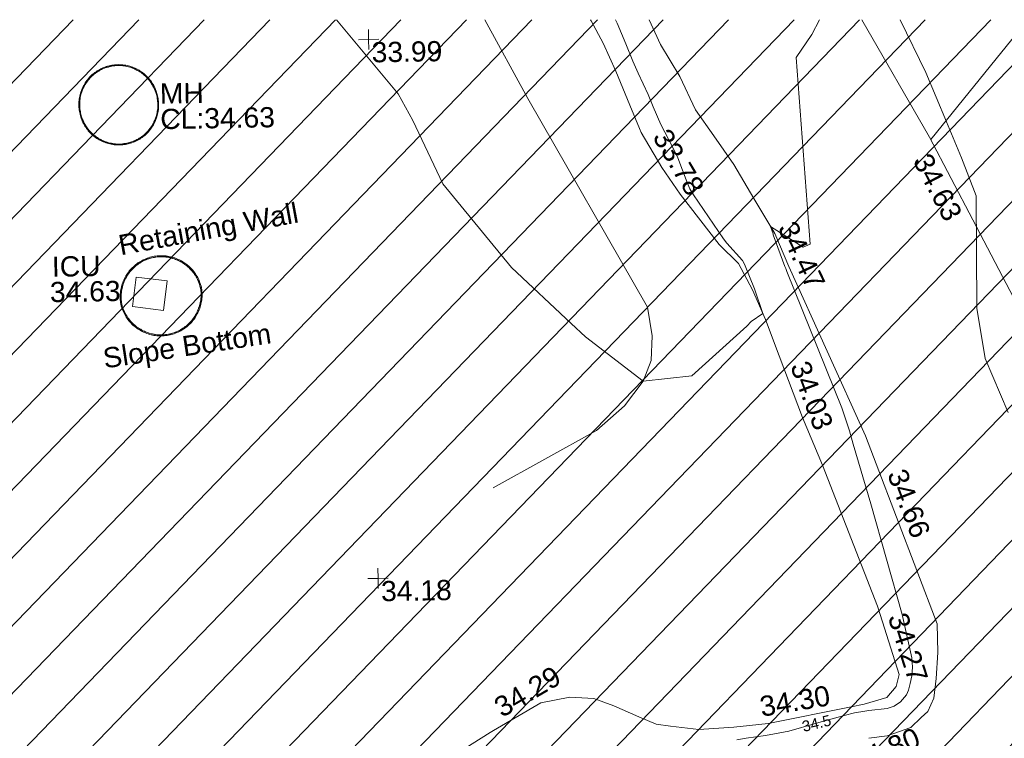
# Model space of a CAD drawing. Header units: millimetres. Extents: x -290717 to 520720, y -103372 to 287762.
# Tile 374 of 375: x 396715 to 414976, y 268691 to 282025. Entities that reach past the tile are written whole.
import ezdxf

# ---------------------------------------------------------------- set-up
doc = ezdxf.new("R2010")
doc.units = ezdxf.units.MM
doc.linetypes.add('IMPORT-HIDDEN2 _3_', pattern=[4762.5, 3175, -1587.5])
doc.linetypes.add('IMPORT-UG_ELEC_STREET LIGHTING_QLB2 _2_', pattern=[2700, 1500, -300.0000000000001, 0, -250, 150, -300.0000000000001, 0, -200])
for name, color, linetype, lineweight, true_color in [('00_TOPO_SERV_MH', 7, 'Continuous', 9, 0x666666), ('00_UAV_FENCE', 7, 'Continuous', 9, 0x264c2f), ('00_UAV_FORM_LINES', 7, 'Continuous', 9, 0x666666), ('00_UAV_LEVEL_SPOT', 7, 'Continuous', 9, 0x666666), ('00_UAV_SERV_IC', 5, 'Continuous', 9, 0x0000ff), ('00_UAV_SLOPE_BOTTOM', 30, 'Continuous', 9, 0xff7f00), ('00_UAV_SLOPE_TOP', 40, 'Continuous', 9, 0xffbf00), ('00_UAV_TREE_LINE', 7, 'Continuous', 9, 0x52a552), ('00_UAV_WALL_RETAINING', 7, 'Continuous', 9, 0x7c00a5), ('01_DTM_CONTOUR_MNR', 7, 'Continuous', 9, 0xa5a552), ('01_DTM_CONTOUR_MNR_LABELS', 7, 'Continuous', 9, 0xa5a552), ('12333-PUM-2D-U-0001-C01 - Rev2_REVIT IMPORT_dwg', 7, 'Continuous', 9, 0x767676), ('PUM-CHAMBER EXTENTS', 6, 'IMPORT-HIDDEN2 _3_', 9, 0xff00ff)]:
    doc.layers.add(name, color=color, linetype=linetype, lineweight=lineweight, true_color=true_color)
doc.styles.add('Swis721 Lt BT_1', font='swissl.ttf', dxfattribs={"height": 200})
doc.styles.add('Swis721 Lt BT_2', font='swissl.ttf', dxfattribs={"height": 375})

# ---------------------------------------------------------------- blocks, each defined once
blk = doc.blocks.new('12333-PUM-2D-U-0001-C01 - Rev2_REVIT IMPORT_dwg_UAV-2077255-Site Location Plan Existing')
at = {"layer": '00_UAV_LEVEL_SPOT', "color": 254, "true_color": 0xcccccc, "flags": 128}
for points in [[(500.0000000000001, 0), (0, 0), (0, 500.0000000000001)], [(0, -500.0000000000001), (0, 0), (-500.0000000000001, 0)]]:
    blk.add_lwpolyline(points, dxfattribs=at)
blk = doc.blocks.new('12333-PUM-2D-U-0001-C01 - Rev2_REVIT IMPORT_dwg_MGS62954_T2_Galway_ITM_3d_Rev1-2077680-Site Location Plan Existing')
at = {"layer": '00_UAV_FENCE', "color": 254, "true_color": 0xcccccc}
blk.add_line((534320394.2781044, 725827961.1014824), (534322036.298, 725829921.6370001), dxfattribs=at)
at = {"layer": '00_UAV_FENCE', "color": 254, "true_color": 0xcccccc, "flags": 128}
blk.add_lwpolyline([(534331332.3065, 725803754.694), (534330071.3138757, 725808592.451143), (534329840.7320001, 725809477.0710002), (534328019.6722623, 725813132.4958322), (534327787.7320001, 725813598.0710002), (534325667.1365446, 725817543.9649324), (534325568.7320002, 725817727.071), (534323387.9277013, 725821991.9392296), (534323201.7320001, 725822356.0710002), (534321146.4821237, 725826459.3398818), (534320370.206, 725828009.161), (534319151.2296616, 725830207.9664123)], dxfattribs=at)
at = {"layer": '00_UAV_FORM_LINES', "color": 254, "true_color": 0xcccccc, "flags": 128}
blk.add_lwpolyline([(534312158.7180114, 725830330.0211573), (534312932.298, 725828856.6370002), (534315086.2980002, 725824945.6370002), (534315163.2980001, 725824412.6370002), (534315135.2980002, 725823952.6370001), (534314982.2980002, 725823569.6370002), (534314626.2980001, 725823118.6370002), (534314097.298, 725822673.6370001), (534312167.298, 725821641.6370002)], dxfattribs=at)
at = {"layer": '00_UAV_SERV_IC', "color": 254, "true_color": 0xcccccc, "flags": 128}
blk.add_lwpolyline([(534305614.9904999, 725825668.2325001), (534306184.9905, 725825585.2325001), (534306105.5531776, 725825039.6990806), (534305535.5531775, 725825122.6990806)], close=True, dxfattribs=at)
at = {"layer": '00_UAV_SLOPE_BOTTOM', "color": 254, "true_color": 0xcccccc, "flags": 128}
for points in [[(534314120.179853, 725830295.7837135), (534314131.2980001, 725830275.6370002), (534314345.2980002, 725829854.6370002), (534314576.2980002, 725829334.6370002), (534314824.2980001, 725828699.6370002), (534314994.9795039, 725828259.2787211), (534315024.2980001, 725828183.6370002), (534315398.298, 725827529.6370002), (534315730.2980001, 725827027.6370002), (534316434.2980001, 725826081.6370002), (534316787.2980001, 725825722.6370001), (534317039.2980002, 725825231.6370002), (534317266.2980002, 725824679.6370002), (534317510.0781507, 725824000.6146638), (534317923.2980003, 725822849.6370002), (534318278.298, 725821955.6370002), (534319250.3244671, 725819324.1732517), (534319265.2980001, 725819283.637), (534319635.2980001, 725818045.6370003), (534319571.2980002, 725817828.6370002), (534319395.2980001, 725817627.6370003), (534318973.2980002, 725817510.6370002), (534318732.5939346, 725817463.9149711)], [(534306887.7320001, 725809167.0710001), (534307472.7320001, 725811032.0710001), (534308467.554576, 725813910.2284092), (534308623.732, 725814362.0710001), (534309254.7320001, 725815308.0710001), (534309987.7320001, 725815863.0710001), (534312027.7320001, 725817104.0710001), (534312094.7994516, 725817141.6822019), (534312981.7320001, 725817639.0710001), (534313520.732, 725817731.071), (534313964.7320002, 725817704.0710001), (534314329.7320001, 725817556.0710002), (534314789.7320001, 725817347.071), (534315111.7320002, 725817205.0710001), (534315373.7320001, 725817163.0710001), (534315900.732, 725817093.0710002), (534316549.732, 725817123.0710001), (534316840.8323565, 725817150.9034795), (534317187.7320002, 725817184.0710002), (534318732.5939345, 725817463.9149711)]]:
    blk.add_lwpolyline(points, dxfattribs=at)
for points in [[(534304615.3072447, 725828754.7841793), (534304611.4579834, 725828780.8659567), (534304608.5305832, 725828807.2208561), (534304606.5511102, 725828833.6638529), (534304605.5221162, 725828860.1608634), (534304605.4449274, 725828886.677734), (534304606.3196435, 725828913.180286), (534304608.1451367, 725828939.634359), (534304610.9190542, 725828966.0058545), (534304614.6378203, 725828992.2607809), (534304619.2966422, 725829018.3652972), (534304624.8895144, 725829044.285756), (534304631.4092283, 725829069.9887464), (534304638.8473802, 725829095.4411391), (534304647.1943824, 725829120.610127), (534304656.4394765, 725829145.4632684), (534304666.5707456, 725829169.9685284), (534304677.5751311, 725829194.0943215), (534304689.4384489, 725829217.8095504), (534304702.145408, 725829241.0836475), (534304715.679629, 725829263.8866131), (534304730.0236677, 725829286.1890559), (534304745.159035, 725829307.9622285), (534304761.066222, 725829329.178067), (534304777.7247255, 725829349.8092244), (534304795.1130729, 725829369.8291087), (534304813.2088518, 725829389.2119149), (534304831.9887378, 725829407.9326594), (534304851.4285238, 725829425.9672127), (534304871.5031536, 725829443.2923282), (534304892.1867514, 725829459.8856754), (534304913.4526576, 725829475.725866), (534304935.273461, 725829490.7924825), (534304957.6210357, 725829505.0661051), (534304980.4665767, 725829518.5283355), (534305003.7806372, 725829531.1618216), (534305027.5331666, 725829542.9502796), (534305051.693549, 725829553.8785145), (534305076.2306427, 725829563.9324404), (534305101.1128206, 725829573.0990983), (534305126.3080106, 725829581.3666729), (534305151.7837375, 725829588.7245077), (534305177.5071644, 725829595.1631186), (534305203.4451345, 725829600.6742065), (534305229.5642155, 725829605.2506682), (534305255.8307409, 725829608.8866045), (534305282.2108546, 725829611.5773292), (534305308.6705536, 725829613.3193737), (534305335.1757328, 725829614.1104927), (534305361.6688781, 725829613.9498084), (534305383.8712405, 725829613.0828632), (534305410.2962499, 725829611.1772304), (534305436.6590389, 725829608.3217535), (534305462.9023369, 725829604.5217928), (534305488.9923176, 725829599.7822465), (534305514.8953522, 725829594.1092232), (534305540.5780531, 725829587.5100359), (534305566.0073161, 725829579.9931899), (534305591.1503643, 725829571.5683744), (534305615.9747895, 725829562.2464485), (534305640.4485944, 725829552.0394276), (534305664.5402331, 725829540.9604685), (534305688.2186527, 725829529.0238512), (534305711.453333, 725829516.2449614), (534305734.2143254, 725829502.6402704), (534305756.4722923, 725829488.227314), (534305778.198544, 725829473.02467), (534305799.3650762, 725829457.051934), (534305819.9446068, 725829440.3296936), (534305839.9106092, 725829422.8795037), (534305859.2373486, 725829404.723856), (534305877.8999136, 725829385.8861529), (534305895.874249, 725829366.390675), (534305913.1371866, 725829346.2625507), (534305929.6664757, 725829325.5277251), (534305945.4408103, 725829304.2129234), (534305960.4398581, 725829282.3456204), (534305974.6442867, 725829259.9540012), (534305988.0357864, 725829237.0669279), (534306000.5970967, 725829213.7139007), (534306012.3120266, 725829189.9250207), (534306023.1654761, 725829165.7309506), (534306033.1434554, 725829141.1628752), (534306042.2331036, 725829116.252462), (534306050.4227046, 725829091.0318192), (534306057.6847053, 725829065.5929946), (534306061.3915274, 725829051.0740259), (534306067.6250432, 725829025.4820913), (534306072.975668, 725828999.4896477), (534306077.3898142, 725828973.3218887), (534306080.8617929, 725828947.012543), (534306083.3871279, 725828920.595522), (534306084.962565, 725828894.1048764), (534306085.586073, 725828867.5747511), (534306085.2568485, 725828841.0393422), (534306083.9753156, 725828814.532853), (534306081.7431265, 725828788.0894485), (534306078.5631583, 725828761.7432132), (534306074.4395093, 725828735.5281063), (534306069.3774955, 725828709.4779178), (534306063.383641, 725828683.6262249), (534306056.4656719, 725828658.0063496), (534306048.6325049, 725828632.6513146), (534306039.8942367, 725828607.5938013), (534306030.2621308, 725828582.8661073), (534306019.7486019, 725828558.500106), (534306008.3672019, 725828534.5272038), (534305996.132601, 725828510.9783005), (534305983.0605686, 725828487.8837496), (534305969.1679542, 725828465.2733188), (534305954.4726647, 725828443.1761521), (534305938.9936416, 725828421.6207318), (534305922.7508367, 725828400.6348414), (534305905.7651858, 725828380.2455311), (534305888.0585831, 725828360.4790814), (534305869.6538515, 725828341.3609706), (534305850.5747138, 725828322.9158407), (534305830.8457619, 725828305.1674672), (534305810.4924256, 725828288.1387265), (534305789.5409394, 725828271.8515677), (534305768.0183088, 725828256.3269846), (534305745.9522755, 725828241.5849874), (534305723.3712816, 725828227.6445779), (534305700.3044327, 725828214.5237244), (534305676.7814611, 725828202.2393395), (534305652.8326868, 725828190.8072567), (534305628.4889786, 725828180.2422118), (534305603.781714, 725828170.5578225), (534305578.7427401, 725828161.7665715), (534305553.4043307, 725828153.8797904), (534305527.8445418, 725828146.9200059), (534305510.4684537, 725828142.7437389), (534305484.5375687, 725828137.3279648), (534305458.3826191, 725828132.8385415), (534305432.0833725, 725828129.2908751), (534305405.6737274, 725828126.6895381), (534305379.1877246, 725828125.0378835), (534305352.6595032, 725828124.3380406), (534305326.123257, 725828124.590911), (534305299.6131898, 725828125.7961687), (534305273.1634719, 725828127.9522606), (534305246.8081957, 725828131.0564073), (534305220.581332, 725828135.1046078), (534305194.516686, 725828140.0916442), (534305168.6478536, 725828146.0110884), (534305143.0081785, 725828152.8553104), (534305117.6307091, 725828160.6154885), (534305092.5481562, 725828169.2816201), (534305067.7928493, 725828178.842535), (534305043.3966973, 725828189.2859097), (534305019.3911455, 725828200.598283), (534304995.8071358, 725828212.765074), (534304972.6750672, 725828225.7706001), (534304950.0247557, 725828239.5980978), (534304927.8853964, 725828254.2297443), (534304906.2855259, 725828269.64668), (534304885.2529855, 725828285.8290333), (534304864.8148851, 725828302.7559454), (534304844.9975684, 725828320.4055989), (534304825.826579, 725828338.755244), (534304807.3266276, 725828357.781229), (534304789.5215594, 725828377.4590302), (534304772.4343246, 725828397.7632836), (534304756.0869477, 725828418.6678187), (534304740.5004996, 725828440.1456897), (534304725.6950707, 725828462.169213), (534304711.6897445, 725828484.7100016), (534304698.502573, 725828507.7390012), (534304686.1505541, 725828531.2265284), (534304674.6496087, 725828555.1423088), (534304664.014561, 725828579.4555167), (534304654.2591195, 725828604.134813), (534304645.3958578, 725828629.1483873), (534304637.4362006, 725828654.4639986), (534304630.3904078, 725828680.0490159), (534304624.2675605, 725828705.8704613), (534304619.0789371, 725828731.8780816)], [(534305324.1788367, 725825139.9718845), (534305319.1390656, 725825167.381495), (534305315.1507921, 725825194.51654), (534305312.1391341, 725825221.777261), (534305310.1079735, 725825249.1285204), (534305309.0599281, 725825276.5350633), (534305308.996349, 725825303.9615643), (534305309.917318, 725825331.3726716), (534305311.8216484, 725825358.7330539), (534305314.7068852, 725825386.0074449), (534305318.5693096, 725825413.1606891), (534305323.4039431, 725825440.1577874), (534305329.2045541, 725825466.9639417), (534305335.9636658, 725825493.5446001), (534305343.6725663, 725825519.8655014), (534305352.3213189, 725825545.8927195), (534305361.8987759, 725825571.5927061), (534305372.3925923, 725825596.9323353), (534305383.7892422, 725825621.8789456), (534305396.0740359, 725825646.400382), (534305409.2311387, 725825670.4650375), (534305423.2435918, 725825694.0418937), (534305438.0933338, 725825717.1005614), (534305453.7612242, 725825739.611319), (534305470.2270676, 725825761.5451512), (534305487.4696406, 725825782.8737862), (534305505.466718, 725825803.5697327), (534305524.1951028, 725825823.6063142), (534305543.6306546, 725825842.9577048), (534305563.7483221, 725825861.5989615), (534305584.5221747, 725825879.5060562), (534305605.9254355, 725825896.655908), (534305627.9305173, 725825913.0264112), (534305650.5090561, 725825928.5964652), (534305673.6319492, 725825943.3460009), (534305697.2693927, 725825957.256007), (534305721.3909187, 725825970.3085536), (534305745.965436, 725825982.4868172), (534305770.9612688, 725825993.7751002), (534305796.3461988, 725826004.1588527), (534305822.0875064, 725826013.6246908), (534305848.1520118, 725826022.1604128), (534305874.5061193, 725826029.7550172), (534305901.1158596, 725826036.3987145), (534305927.7801733, 725826042.047613), (534305955.3651887, 725826046.8627944), (534305982.5369216, 725826050.5929328), (534306009.8250406, 725826053.3453051), (534306037.1943729, 725826055.1163638), (534306064.6096405, 725826055.9038258), (534306092.0355064, 725826055.7066762), (534306119.4366202, 725826054.5251696), (534306146.7776632, 725826052.3608283), (534306174.0233936, 725826049.2164422), (534306201.1386933, 725826045.0960644), (534306228.0886121, 725826040.0050058), (534306254.8384125, 725826033.9498285), (534306281.3536153, 725826026.9383374), (534306307.600044, 725826018.97957), (534306333.5438678, 725826010.0837846), (534306359.1516467, 725826000.2624476), (534306384.3903733, 725825989.5282183), (534306409.2275159, 725825977.8949325), (534306433.6310608, 725825965.3775848), (534306457.569553, 725825951.9923098), (534306481.0121368, 725825937.7563603), (534306503.928596, 725825922.6880858), (534306526.2893919, 725825906.8069084), (534306548.0657032, 725825890.1332984), (534306569.2294607, 725825872.6887476), (534306589.7533857, 725825854.4957405), (534306609.6110235, 725825835.5777277), (534306628.7767788, 725825815.9590932), (534306647.2259476, 725825795.6651245), (534306664.9347501, 725825774.72198), (534306681.8803602, 725825753.1566536), (534306698.0409361, 725825730.9969429), (534306713.3956473, 725825708.2714101), (534306727.9247025, 725825685.0093477), (534306741.6093742, 725825661.2407392), (534306754.4320239, 725825636.9962211), (534306766.3761234, 725825612.3070437), (534306777.4262775, 725825587.2050301), (534306787.5682431, 725825561.7225356), (534306796.7889476, 725825535.8924057), (534306805.0765061, 725825509.7479346), (534306812.4202362, 725825483.3228213), (534306818.792338, 725825456.7276479), (534306822.0157506, 725825441.4108828), (534306825.4605302, 725825413.6921062), (534306827.8676272, 725825386.3275421), (534306829.290889, 725825358.8942081), (534306829.7284811, 725825331.4274644), (534306829.179839, 725825303.9627144), (534306827.6456707, 725825276.535359), (534306825.1279531, 725825249.180751), (534306821.6299314, 725825221.9341486), (534306817.1561146, 725825194.8306715), (534306811.7122694, 725825167.9052554), (534306805.3054122, 725825141.1926053), (534306797.9438014, 725825114.7271526), (534306789.6369257, 725825088.5430104), (534306780.3954923, 725825062.6739283), (534306770.2314131, 725825037.1532507), (534306759.1577889, 725825012.0138724), (534306747.1888932, 725824987.2881969), (534306734.3401532, 725824963.0080943), (534306720.6281306, 725824939.2048609), (534306706.0704992, 725824915.9091775), (534306690.6860236, 725824893.1510713), (534306674.494533, 725824870.9598763), (534306657.516898, 725824849.3641963), (534306639.7750017, 725824828.3918664), (534306621.2917127, 725824808.0699198), (534306602.0908549, 725824788.4245499), (534306582.1971775, 725824769.4810789), (534306561.6363223, 725824751.2639241), (534306540.4347917, 725824733.7965662), (534306518.619913, 725824717.1015202), (534306496.2198046, 725824701.2003052), (534306473.2633395, 725824686.1134168), (534306449.7801071, 725824671.8603015), (534306425.8003766, 725824658.4593308), (534306401.3550564, 725824645.9277781), (534306376.4756555, 725824634.2817959), (534306351.1942422, 725824623.5363952), (534306325.5434029, 725824613.7054263), (534306299.5751544, 725824604.8080549), (534306276.3051735, 725824597.7049459), (534306249.7948711, 725824590.583358), (534306223.0264926, 725824584.4134789), (534306196.0538905, 725824579.2084594), (534306168.911831, 725824574.9750082), (534306141.6352994, 725824571.7185827), (534306114.2594533, 725824569.4433795), (534306086.8195791, 725824568.1523315), (534306059.3510458, 725824567.8471029), (534306031.8892586, 725824568.5280869), (534306004.4696145, 725824570.1944062), (534305977.1274565, 725824572.8439125), (534305949.8980271, 725824576.4731908), (534305922.8164235, 725824581.0775633), (534305895.9175529, 725824586.6510953), (534305869.2360868, 725824593.1866025), (534305842.806416, 725824600.6756611), (534305816.6626073, 725824609.1086177), (534305790.8383586, 725824618.4746032), (534305765.3669565, 725824628.761545), (534305740.2812325, 725824639.9561833), (534305715.6135205, 725824652.0440897), (534305691.395616, 725824665.0096827), (534305667.6587352, 725824678.8362505), (534305644.4334732, 725824693.5059713), (534305621.7497668, 725824708.9999367), (534305599.6368541, 725824725.2981752), (534305578.1232376, 725824742.3796797), (534305557.2366471, 725824760.2224325), (534305537.0040045, 725824778.8034353), (534305517.4513888, 725824798.0987384), (534305498.6040027, 725824818.0834708), (534305480.4861391, 725824838.7318729), (534305463.1211513, 725824860.0173302), (534305446.5314218, 725824881.9124068), (534305430.7383341, 725824904.3888805), (534305415.7622449, 725824927.4177809), (534305401.6224575, 725824950.9694241), (534305388.3371972, 725824975.0134537), (534305375.9235885, 725824999.5188777), (534305364.3976316, 725825024.4541103), (534305353.7741832, 725825049.7870104), (534305344.0669362, 725825075.4849257), (534305335.2884027, 725825101.5147326), (534305327.4778405, 725825127.7490271)]]:
    blk.add_lwpolyline(points, close=True, dxfattribs=at)
at = {"layer": '00_UAV_SLOPE_TOP', "color": 254, "true_color": 0xcccccc, "flags": 128}
blk.add_lwpolyline([(534315207.4181831, 725830276.8058978), (534315408.2980001, 725829812.6370002), (534315757.2980002, 725829210.6370003), (534316039.2980002, 725828586.6370001), (534316373.298, 725828099.6370003), (534316732.2980001, 725827561.6370001), (534317092.2980002, 725826925.6370001), (534317305.4013339, 725826553.4165108), (534317467.2980002, 725826270.6370001), (534317716.298, 725825651.6370002), (534319085.2980001, 725822485.6370003), (534319273.2507359, 725821966.0639533), (534320354.298, 725818977.6370003), (534320357.2980001, 725818442.6370002), (534320319.298, 725817962.6370001), (534320266.2980003, 725817597.6370001), (534320150.298, 725817354.6370001), (534320029.7014092, 725817243.8695984), (534319831.2980002, 725817061.6370002), (534319388.298, 725816915.6370002), (534319049.3567705, 725816873.8924004)], dxfattribs=at)
at = {"layer": '00_UAV_TREE_LINE', "color": 254, "true_color": 0xcccccc, "flags": 128}
blk.add_lwpolyline([(534321739.3065001, 725822872.6940002), (534321328.3065, 725823879.694), (534321189.3064999, 725824820.694), (534321216.2060001, 725826902.1610001), (534320958.206, 725827611.1610001), (534320687.206, 725828285.161), (534320321.206, 725829208.161), (534319865.095614, 725830195.5058359)], dxfattribs=at)
at = {"layer": '00_UAV_WALL_RETAINING', "color": 254, "true_color": 0xcccccc, "flags": 128}
for points in [[(534304630.9905, 725828757.2325001), (534304634.6972112, 725828734.721044), (534304639.7777104, 725828709.2553897), (534304645.7690555, 725828683.9885181), (534304652.6635241, 725828658.9529969), (534304660.4522294, 725828634.1810958), (534304669.1251326, 725828609.7047445), (534304678.6710539, 725828585.5554919), (534304689.0776899, 725828561.7644653), (534304700.3316265, 725828538.3623302), (534304712.4183579, 725828515.3792508), (534304725.322305, 725828492.8448511), (534304739.0268352, 725828470.7881771), (534304753.5142841, 725828449.2376586), (534304768.7659779, 725828428.2210735), (534304784.7622579, 725828407.7655108), (534304801.4825056, 725828387.8973371), (534304818.9051697, 725828368.6421613), (534304837.0077928, 725828350.0248023), (534304855.7670419, 725828332.0692573), (534304875.1587368, 725828314.7986702), (534304895.1578828, 725828298.2353015), (534304915.7387018, 725828282.400501), (534304936.8746661, 725828267.314679), (534304958.5385326, 725828252.9972802), (534304980.7023774, 725828239.4667593), (534305003.3376325, 725828226.7405561), (534305026.4151222, 725828214.8350747), (534305049.9051004, 725828203.76566), (534305073.7772899, 725828193.5465807), (534305098.0009205, 725828184.1910081), (534305122.544769, 725828175.7110013), (534305147.3771996, 725828168.1174903), (534305172.4662046, 725828161.4202634), (534305197.7794454, 725828155.6279529), (534305223.2842942, 725828150.7480245), (534305248.9478766, 725828146.7867682), (534305274.7371137, 725828143.74929), (534305300.618764, 725828141.639505), (534305326.5594675, 725828140.460133), (534305352.5257878, 725828140.2126936), (534305378.4842557, 725828140.8975059), (534305404.4014116, 725828142.5136874), (534305430.2438498, 725828145.0591546), (534305455.9782606, 725828148.5306269), (534305481.5714734, 725828152.9236296), (534305506.9905, 725828158.2325), (534305523.9039102, 725828162.2975643), (534305548.9591659, 725828169.1199673), (534305573.7533756, 725828176.837362), (534305598.2545809, 725828185.439801), (534305622.431201, 725828194.9161962), (534305646.252073, 725828205.2543328), (534305669.6864933, 725828216.4408857), (534305692.7042558, 725828228.4614357), (534305715.275692, 725828241.3004892), (534305737.371708, 725828254.9414968), (534305758.9638233, 725828269.3668764), (534305780.0242067, 725828284.558034), (534305800.5257123, 725828300.495389), (534305820.4419145, 725828317.158399), (534305839.7471426, 725828334.5255861), (534305858.4165127, 725828352.5745649), (534305876.425961, 725828371.2820712), (534305893.7522744, 725828390.6239915), (534305910.3731198, 725828410.5753953), (534305926.2670738, 725828431.1105661), (534305941.4136499, 725828452.2030354), (534305955.7933249, 725828473.8256153), (534305969.3875639, 725828495.9504358), (534305982.1788448, 725828518.5489788), (534305994.1506801, 725828541.5921162), (534306005.2876387, 725828565.0501461), (534306015.5753657, 725828588.8928325), (534306025.0006005, 725828613.0894432), (534306033.5511945, 725828637.6087898), (534306041.2161264, 725828662.419268), (534306047.9855165, 725828687.4888986), (534306053.8506395, 725828712.7853677), (534306058.8039351, 725828738.2760696), (534306062.8390192, 725828763.9281477), (534306065.9506906, 725828789.7085378), (534306068.1349384, 725828815.5840105), (534306069.3889474, 725828841.521213), (534306069.711101, 725828867.4867139), (534306069.1009843, 725828893.4470447), (534306067.5593833, 725828919.3687439), (534306065.0882855, 725828945.2183994), (534306061.6908756, 725828970.9626924), (534306057.3715329, 725828996.5684397), (534306052.135825, 725829022.0026368), (534306045.9905, 725829047.2325), (534306042.3605466, 725829061.4503876), (534306035.2380028, 725829086.4006943), (534306027.2244278, 725829111.0792488), (534306018.3301511, 725829135.4542415), (534306008.5666369, 725829159.4942546), (534305997.9464697, 725829183.1683012), (534305986.4833387, 725829206.4458668), (534305974.1920193, 725829229.2969476), (534305961.0883542, 725829251.6920898), (534305947.1892334, 725829273.6024272), (534305932.5125725, 725829294.9997181), (534305917.077289, 725829315.8563825), (534305900.9032779, 725829336.1455374), (534305884.0113871, 725829355.8410307), (534305866.4233892, 725829374.9174759), (534305848.1619545, 725829393.3502845), (534305829.250621, 725829411.1156975), (534305809.7137645, 725829428.190816), (534305789.5765671, 725829444.5536311), (534305768.8649849, 725829460.1830518), (534305747.6057138, 725829475.0589325), (534305725.8261563, 725829489.162099), (534305703.5543849, 725829502.4743729), (534305680.8191072, 725829514.9785954), (534305657.6496277, 725829526.658649), (534305634.0758108, 725829537.4994788), (534305610.1280421, 725829547.4871114), (534305585.837189, 725829556.6086733), (534305561.2345614, 725829564.8524072), (534305536.3518709, 725829572.2076873), (534305511.22119, 725829578.665033), (534305485.8749111, 725829584.2161211), (534305460.3457043, 725829588.8537964), (534305434.6664756, 725829592.5720812), (534305408.8703241, 725829595.3661828), (534305382.9905, 725829597.2325001), (534305361.3109896, 725829598.0790291), (534305335.3644355, 725829598.2363982), (534305309.4289544, 725829597.4622834), (534305283.5379758, 725829595.7576821), (534305257.7248722, 725829593.1247915), (534305232.0229153, 725829589.5670054), (534305206.4652336, 725829585.0889096), (534305181.08477, 725829579.696276), (534305155.9142385, 725829573.3960556), (534305130.9860828, 725829566.1963689), (534305106.3324342, 725829558.1064962), (534305081.9850698, 725829549.1368649), (534305057.9753726, 725829539.2990366), (534305034.3342897, 725829528.6056913), (534305011.0922934, 725829517.0706127), (534304988.2793414, 725829504.7086686), (534304965.9248388, 725829491.5357933), (534304944.0575993, 725829477.5689657), (534304922.7058088, 725829462.8261886), (534304901.8969888, 725829447.3264645), (534304881.6579608, 725829431.0897722), (534304862.014812, 725829414.1370399), (534304842.9928614, 725829396.4901186), (534304824.6166275, 725829378.1717546), (534304806.9097964, 725829359.2055593), (534304789.8951913, 725829339.6159792), (534304773.5947431, 725829319.4282645), (534304758.0294626, 725829298.668436), (534304743.2194124, 725829277.3632525), (534304729.1836823, 725829255.540175), (534304715.9403635, 725829233.2273325), (534304703.5065258, 725829210.4534854), (534304691.8981964, 725829187.2479876), (534304681.1303374, 725829163.6407505), (534304671.216828, 725829139.6622025), (534304662.1704466, 725829115.3432508), (534304654.0028535, 725829090.7152411), (534304646.7245761, 725829065.8099182), (534304640.3449959, 725829040.6593837), (534304634.872336, 725829015.2960552), (534304630.3136502, 725828989.7526252), (534304626.6748144, 725828964.0620178), (534304623.9605191, 725828938.257347), (534304622.1742628, 725828912.3718739), (534304621.3183478, 725828886.4389633), (534304621.3938774, 725828860.4920421), (534304622.4007544, 725828834.564554), (534304624.3376809, 725828808.6899188), (534304627.2021601, 725828782.9014875)], [(534305342.9904999, 725825144.2325), (534305346.0193859, 725825133.0104336), (534305353.6604272, 725825107.3455299), (534305362.2178167, 725825081.9714512), (534305371.6805242, 725825056.9209032), (534305382.0363529, 725825032.2261751), (534305393.2719543, 725825007.9190967), (534305405.3728466, 725824984.0309994), (534305418.323432, 725824960.5926734), (534305432.107018, 725824937.6343298), (534305446.7058381, 725824915.1855605), (534305462.1010752, 725824893.2753011), (534305478.2728857, 725824871.931793), (534305495.2004246, 725824851.1825469), (534305512.8618733, 725824831.0543075), (534305531.2344669, 725824811.5730191), (534305550.2945241, 725824792.7637924), (534305570.0174774, 725824774.6508718), (534305590.3779048, 725824757.2576032), (534305611.3495625, 725824740.6064063), (534305632.9054193, 725824724.7187437), (534305655.0176908, 725824709.6150936), (534305677.6578751, 725824695.3149241), (534305700.7967899, 725824681.8366673), (534305724.4046106, 725824669.1976961), (534305748.4509077, 725824657.4143015), (534305772.9046865, 725824646.5016719), (534305797.7344275, 725824636.473873), (534305822.9081263, 725824627.3438301), (534305848.393335, 725824619.1233116), (534305874.1572045, 725824611.8229133), (534305900.1665265, 725824605.4520448), (534305926.387776, 725824600.0189182), (534305952.7871551, 725824595.5305363), (534305979.3306363, 725824591.9926847), (534306005.9840063, 725824589.4099233), (534306032.7129101, 725824587.7855811), (534306059.4828956, 725824587.1217519), (534306086.2594573, 725824587.4192914), (534306113.0080817, 725824588.6778159), (534306139.694291, 725824590.8957036), (534306166.2836878, 725824594.0700953), (534306192.7419999, 725824598.1968995), (534306219.0351235, 725824603.2707973), (534306245.1291683, 725824609.2852482), (534306270.9905, 725824616.2325), (534306293.636939, 725824623.1452744), (534306318.9694863, 725824631.8248385), (534306343.9741441, 725824641.4081511), (534306368.6186824, 725824651.8828598), (534306392.8713356, 725824663.2354631), (534306416.7008432, 725824675.4513283), (534306440.07649, 725824688.5147092), (534306462.9681461, 725824702.408768), (534306485.3463051, 725824717.115596), (534306507.1821226, 725824732.6162368), (534306528.4474532, 725824748.8907108), (534306549.1148871, 725824765.9180408), (534306569.1577849, 725824783.6762793), (534306588.550312, 725824802.1425372), (534306607.2674726, 725824821.2930121), (534306625.2851412, 725824841.10302), (534306642.5800937, 725824861.5470265), (534306659.1300378, 725824882.5986806), (534306674.9136415, 725824904.2308475), (534306689.9105603, 725824926.4156445), (534306704.1014641, 725824949.1244764), (534306717.4680611, 725824972.3280723), (534306729.9931231, 725824995.9965242), (534306741.6605051, 725825020.0993246), (534306752.4551688, 725825044.6054062), (534306762.3632003, 725825069.4831812), (534306771.3718288, 725825094.700584), (534306779.4694424, 725825120.2251103), (534306786.6456036, 725825146.0238602), (534306792.8910629, 725825172.0635805), (534306798.1977699, 725825198.3107069), (534306802.5588849, 725825224.7314084), (534306805.9687862, 725825251.2916298), (534306808.423079, 725825277.9571364), (534306809.9185996, 725825304.6935574), (534306810.4534205, 725825331.4664308), (534306810.026852, 725825358.241248), (534306808.6394442, 725825384.9834971), (534306806.2929854, 725825411.6587089), (534306802.9905, 725825438.2325001), (534306799.9884934, 725825452.4972043), (534306793.759298, 725825478.4959317), (534306786.6008614, 725825504.254299), (534306778.5224107, 725825529.7391053), (534306769.5343587, 725825554.9175014), (534306759.6482903, 725825579.7570336), (534306748.8769484, 725825604.2256852), (534306737.2342168, 725825628.2919168), (534306724.7351023, 725825651.9247087), (534306711.3957157, 725825675.0935988), (534306697.2332507, 725825697.768724), (534306682.2659624, 725825719.9208567), (534306666.5131426, 725825741.5214443), (534306649.9950961, 725825762.5426443), (534306632.7331138, 725825782.9573615), (534306614.7494456, 725825802.7392821), (534306596.0672716, 725825821.8629085), (534306576.7106724, 725825840.3035911), (534306556.7045974, 725825858.0375607), (534306536.0748338, 725825875.0419588), (534306514.8479722, 725825891.2948681), (534306493.0513732, 725825906.7753391), (534306470.7131314, 725825921.463418), (534306447.8620399, 725825935.3401729), (534306424.5275524, 725825948.3877169), (534306400.7397462, 725825960.5892327), (534306376.5292827, 725825971.9289929), (534306351.9273677, 725825982.3923813), (534306326.9657124, 725825991.965911), (534306301.6764908, 725826000.6372421), (534306276.0922998, 725826008.3951976), (534306250.2461159, 725826015.229778), (534306224.1712539, 725826021.132174), (534306197.9013228, 725826026.0947775), (534306171.4701835, 725826030.1111917), (534306144.9119044, 725826033.1762401), (534306118.2607179, 725826035.2859718), (534306091.5509761, 725826036.4376671), (534306064.8171066, 725826036.6298423), (534306038.0935681, 725826035.8622491), (534306011.4148059, 725826034.135877), (534305984.8152078, 725826031.4529513), (534305958.3290594, 725826027.81693), (534305931.9905, 725826023.2325), (534305905.4485236, 725826017.6168749), (534305879.5101877, 725826011.1408081), (534305853.8210347, 725826003.7378273), (534305828.4141766, 725825995.4174745), (534305803.3223616, 725825986.190474), (534305778.5779322, 725825976.0687195), (534305754.2127824, 725825965.0652571), (534305730.2583178, 725825953.1942698), (534305706.7454148, 725825940.4710587), (534305683.7043802, 725825926.9120234), (534305661.1649129, 725825912.5346411), (534305639.1560651, 725825897.3574435), (534305617.7062054, 725825881.3999931), (534305596.8429814, 725825864.6828582), (534305576.5932848, 725825847.2275867), (534305556.9832169, 725825829.0566776), (534305538.0380537, 725825810.1935521), (534305519.7822148, 725825790.6625241), (534305502.2392311, 725825770.4887681), (534305485.4317146, 725825749.6982871), (534305469.3813295, 725825728.317879), (534305454.1087641, 725825706.3751023), (534305439.6337037, 725825683.89824), (534305425.9748062, 725825660.9162637), (534305413.1496772, 725825637.4587965), (534305401.1748477, 725825613.5560733), (534305390.0657527, 725825589.2389041), (534305379.8367112, 725825564.5386324), (534305370.5009082, 725825539.4870958), (534305362.0703768, 725825514.1165843), (534305354.5559837, 725825488.4597996), (534305347.9674146, 725825462.5498117), (534305342.3131618, 725825436.4200178), (534305337.6005136, 725825410.1040976), (534305333.8355441, 725825383.6359711), (534305331.0231062, 725825357.0497547), (534305329.1668251, 725825330.3797166), (534305328.2690935, 725825303.6602334), (534305328.3310683, 725825276.925745), (534305329.35267, 725825250.2107111), (534305331.3325813, 725825223.5495659), (534305334.2682505, 725825196.9766746), (534305338.1558938, 725825170.5262882)]]:
    blk.add_lwpolyline(points, close=True, dxfattribs=at)
at = {"layer": '01_DTM_CONTOUR_MNR', "color": 254, "true_color": 0xcccccc, "flags": 128}
for points in [[(534309412.3006445, 725830377.9600507), (534310529.6997253, 725828982.0752623), (534310791.1391228, 725828483.5604857), (534311329.0315428, 725827297.454786), (534312576.8442991, 725825723.9773754), (534313664.6269216, 725824665.9970937), (534313927.8066923, 725824414.513529), (534314980.0000001, 725823570.0000002), (534315883.8205902, 725823655.6825005), (534316919.6357887, 725824559.922125), (534317003.1652593, 725824645.8552704), (534317220.0000001, 725824790.0000001), (534317074.1455845, 725825251.0899197), (534316898.7869111, 725825711.811738), (534316859.6070626, 725825776.2998301), (534316574.9328946, 725826106.4781251), (534316513.5949423, 725826187.660153), (534315975.9788272, 725827011.9133215), (534315907.09284, 725827123.8592054), (534315858.162779, 725827244.272146), (534315698.2543918, 725827705.2628902), (534315615.1338733, 725827886.3154774), (534315391.3995847, 725828329.2880688), (534315252.8983308, 725828660.9681834), (534315164.0031253, 725828886.6399937), (534314990.2424727, 725829288.2804266), (534314893.6391175, 725829511.3816584), (534314767.4322768, 725829834.2478386), (534314615.0518398, 725830221.0725758), (534314586.0944488, 725830287.651144)], [(534316603.0269874, 725816885.797473), (534316772.3808566, 725816915.0607797), (534317135.8110411, 725816959.0757828), (534317571.1433942, 725817035.1655104), (534318085.4857294, 725817169.436156), (534318602.7472529, 725817304.4688644), (534318790.6237562, 725817348.2249506), (534318986.1818183, 725817380.5454545), (534319056.8702781, 725817387.9679431), (534319397.0571557, 725817421.058037), (534319528.2617097, 725817459.9786643), (534319646.7850916, 725817537.8668993), (534319763.1555674, 725817670.1471169), (534319802.7683393, 725817753.5189744), (534319831.7119628, 725817875.363407), (534319865.3561518, 725818020.1734507), (534319879.7962387, 725818179.8896295), (534319872.4588252, 725818354.4883202), (534319706.6236165, 725819158.7156625), (534319160.9837981, 725821224.1222695), (534318851.7930537, 725822334.1361957), (534318791.889038, 725822581.7264501), (534318653.9370617, 725823014.7130965), (534317678.6521429, 725825560.8723966), (534317662.9234135, 725825614.7468144), (534317645.011628, 725825655.6442863), (534317441.6352568, 725826247.0579284), (534317439.3262865, 725826264.3961484), (534317390.0000001, 725826400.0000001), (534317990.0923139, 725826007.4053782), (534318120.8589264, 725826058.1061176), (534317920.0000002, 725829530), (534318222.6950356, 725829946.6962177), (534318365.9015387, 725830221.6743659)]]:
    blk.add_lwpolyline(points, dxfattribs=at)
for points in [[(534305550.0000001, 725828170.0000001), (534305510.0000001, 725828160), (534305480.0000001, 725828150.0000001), (534305460.0000001, 725828148.974359), (534305430.0000002, 725828148.974359), (534305400.5128205, 725828139.4871796), (534305380.0000001, 725828139.4871796), (534305351.5384615, 725828139.4871796), (534305331.0256411, 725828138.9743592), (534305300.0000001, 725828140.0000001), (534305270.0000001, 725828139.4871796), (534305250.0000001, 725828148.974359), (534305220, 725828149.4871796), (534305201.0256411, 725828158.974359), (534305170.0000001, 725828160), (534305149.4871795, 725828168.9743592), (534305120, 725828176.9743589), (534305101.0256411, 725828178.9743592), (534305071.0256411, 725828188.974359), (534305051.0256411, 725828198.9743592), (534305030.5128205, 725828208.9743593), (534305000.0000001, 725828228.9743592), (534304979.4871796, 725828239.4871796), (534304960.5128205, 725828248.974359), (534304938.5780887, 725828267.1561774), (534304920.5128205, 725828278.4615386), (534304900.5128205, 725828298.4615383), (534304880.5128205, 725828308.974359), (534304860, 725828328.4615384), (534304840, 725828348.4615384), (534304820.5128205, 725828368.4615386), (534304800.5128205, 725828388.4615386), (534304780.5128205, 725828408.4615386), (534304752.0512822, 725828446.4102566), (534304738.4615385, 725828470.5128206), (534304728.9743592, 725828489.4871796), (534304709.4871797, 725828519.4871796), (534304699.4871797, 725828539.4871795), (534304690.0000002, 725828558.4615384), (534304679.4871795, 725828588.4615384), (534304669.4871795, 725828608.4615386), (534304659.4871795, 725828628.4615386), (534304650.0000001, 725828658.4615386), (534304646.9743591, 725828680.0000002), (534304639.4871796, 725828708.4615384), (534304630, 725828730), (534304629.4871796, 725828759.4871796), (534304626.9743591, 725828780), (534304619.4871796, 725828808.4615384), (534304619.4871796, 725828828.9743593), (534304619.4871796, 725828858.4615386), (534304619.4871796, 725828888.4615386), (534304619.4871796, 725828908.974359), (534304619.4871796, 725828938.4615384), (534304626.2470863, 725828961.876457), (534304628.9743591, 725828988.9743592), (534304629.4871796, 725829020.0000001), (534304638.974359, 725829040), (534304648.9743589, 725829088.9743593), (534304658.974359, 725829118.9743592), (534304669.4871795, 725829140.5128205), (534304678.974359, 725829159.4871796), (534304688.974359, 725829188.9743592), (534304698.974359, 725829208.9743593), (534304718.4615384, 725829229.4871796), (534304730, 725829260.0000001), (534304737.948718, 725829277.9487181), (534304758.0586081, 725829301.9413922), (534304768.974359, 725829319.4871795), (534304789.4871796, 725829340.5128206), (534304808.4615386, 725829359.4871795), (534304816.974359, 725829378.4871795), (534304840.5128206, 725829401.5384617), (534304858.5780886, 725829412.843823), (534304878.4615386, 725829430.0000002), (534304898.4615385, 725829449.4871796), (534304918.4615386, 725829460.0000001), (534304940.0000002, 725829480.0000001), (534304969.4871796, 725829491.0256411), (534304988.5780886, 725829502.843823), (534305008.4615387, 725829520.0000001), (534305028.4615385, 725829530), (534305058.4615386, 725829540.0000001), (534305078.4615386, 725829550.0000001), (534305108.4615385, 725829560.0000002), (534305128.4615386, 725829570.0000002), (534305158.4615385, 725829570.5128206), (534305178.4615385, 725829580.5128206), (534305210.0000001, 725829590.0000001), (534305230.0000001, 725829591.025641), (534305260.0000001, 725829594.0256411), (534305278.9743589, 725829600.5128206), (534305307.4358976, 725829600.5128206), (534305335.8974359, 725829600.5128206), (534305364.1025641, 725829600.5128206), (534305383.0769231, 725829600.5128206), (534305411.5384616, 725829600.5128206), (534305431.876457, 725829593.7529138), (534305460.0000001, 725829590.0000001), (534305490, 725829583.0256412), (534305510.0000001, 725829580.0000001), (534305540.0000001, 725829571.0256411), (534305561.876457, 725829563.7529138), (534305588.974359, 725829561.0256411), (534305608.9743591, 725829551.0256413), (534305629.4871796, 725829541.0256412), (534305658.9743589, 725829531.0256412), (534305681.4219115, 725829512.843823), (534305699.4871796, 725829501.5384619), (534305730, 725829490), (534305745.448718, 725829484.5512823), (534305774.0384615, 725829460.0000001), (534305791.4219115, 725829442.843823), (534305809.4871795, 725829431.5384616), (534305829.4871796, 725829411.5384617), (534305849.4871796, 725829391.5384617), (534305880.0000001, 725829361.5384618), (534305900.0000001, 725829341.5384616), (534305919.4871795, 725829321.5384617), (534305934.1025642, 725829292.0512823), (534305950.0000001, 725829271.5384617), (534305960.5128205, 725829250.5128205), (534305970, 725829231.5384618), (534305990.0000001, 725829211.5384617), (534306000, 725829181.5384617), (534306010.5128205, 725829160.5128206), (534306020.0000001, 725829141.5384617), (534306030.0000001, 725829111.5384618), (534306040.0000001, 725829090.0000001), (534306050.0000001, 725829050.0000001), (534306053.7529138, 725829021.876457), (534306060.0000002, 725829000), (534306064.0256411, 725828970.0000001), (534306070.5128205, 725828951.025641), (534306070.5128205, 725828921.5384617), (534306070.5128205, 725828891.5384617), (534306070.5128205, 725828871.0256411), (534306071.0256411, 725828841.5384617), (534306071.0256411, 725828821.0256412), (534306070.5128205, 725828791.0256412), (534306063.0256411, 725828760.0000001), (534306060.0000002, 725828740), (534306053.0256412, 725828710.0000001), (534306051.025641, 725828691.0256411), (534306041.0256411, 725828661.0256412), (534306033.752914, 725828638.1235431), (534306031.0256412, 725828611.0256411), (534306021.025641, 725828591.025641), (534306011.025641, 725828570.5128206), (534305991.5384616, 725828541.0256412), (534305981.5384615, 725828520.5128206), (534305971.5384616, 725828500.5128206), (534305961.0256411, 725828471.0256411), (534305941.941392, 725828448.058608), (534305931.0256411, 725828430.5128206), (534305910.5128205, 725828409.4871795), (534305891.5384617, 725828390.5128205), (534305881.5384617, 725828370.5128206), (534305862.5641027, 725828351.5384616), (534305821.9413921, 725828318.058608), (534305804.8717949, 725828301.6239318), (534305782.5641026, 725828281.5384616), (534305764.988345, 725828266.864802), (534305737.9487179, 725828247.948718), (534305718.974359, 725828238.4615384), (534305690.9294873, 725828228.1410257), (534305671.5384616, 725828219.4871796), (534305651.5384616, 725828209.4871798), (534305621.5384616, 725828190.0000002), (534305600, 725828186.974359), (534305571.5384615, 725828179.4871795), (534305551.5384616, 725828169.4871795)], [(534305589.3939395, 725824758.7878789), (534305570.0000001, 725824770), (534305549.3939395, 725824789.3939394), (534305530.0000001, 725824810.0000001), (534305508.1818182, 725824830.6060606), (534305496.969697, 725824848.4848486), (534305480.0000001, 725824868.1818182), (534305460.0000001, 725824888.1818182), (534305446.2878788, 725824916.287879), (534305430.0000002, 725824940.0000002), (534305418.7878787, 725824959.3939395), (534305409.3939394, 725824978.1818181), (534305390, 725825008.1818181), (534305380.0000001, 725825028.1818182), (534305367.9545454, 725825058.9772727), (534305359.3939394, 725825078.1818182), (534305350, 725825110), (534305338.7878788, 725825140.0000001), (534305338.7878788, 725825168.1818181), (534305329.3939394, 725825199.3939395), (534305328.7878788, 725825220.0000001), (534305328.7878788, 725825248.1818182), (534305328.7878788, 725825278.1818182), (534305328.7878788, 725825298.7878788), (534305328.7878788, 725825328.1818181), (534305328.7878788, 725825358.1818182), (534305328.7878788, 725825378.7878788), (534305338.7878788, 725825410.0000001), (534305348.7878789, 725825488.787879), (534305358.7878789, 725825508.7878789), (534305370, 725825540.0000001), (534305358.7878789, 725825510.6060607), (534305378.1818182, 725825559.3939395), (534305388.1818182, 725825588.7878789), (534305398.1818182, 725825609.3939395), (534305408.1818182, 725825638.7878788), (534305428.1818182, 725825659.3939394), (534305438.1818183, 725825679.3939395), (534305448.1818182, 725825708.7878789), (534305468.1818184, 725825729.3939396), (534305486.969697, 725825751.5151516), (534305498.1818182, 725825769.3939395), (534305520.0000001, 725825790.0000001), (534305538.7878788, 725825810.6060609), (534305558.7878788, 725825830.6060607), (534305578.7878788, 725825850.6060607), (534305597.3593075, 725825862.6406927), (534305617.5757577, 725825880), (534305638.1818182, 725825900.0000001), (534305658.4848486, 725825913.0303031), (534305678.1818182, 725825930.0000002), (534305709.3939395, 725825941.2121214), (534305728.4848486, 725825953.030303), (534305748.1818182, 725825970.0000001), (534305778.1818182, 725825980.0000001), (534305798.1818182, 725825990), (534305828.1818182, 725826000), (534305978.678161, 725826032.84744), (534305909.3939394, 725826021.2121214), (534305976.9696969, 725826030.6060607), (534306010.0000001, 725826033.7121212), (534306038.1818182, 725826040.6060607), (534306058.7878788, 725826041.2121214), (534306090.0000001, 725826041.2121214), (534306120.0000001, 725826040.0000001), (534306141.969697, 725826033.939394), (534306168.7878788, 725826031.2121212), (534306200.0000001, 725826031.2121212), (534306221.9696969, 725826023.939394), (534306248.7878788, 725826021.2121214), (534306280.0000001, 725826011.2121212), (534306300.6060608, 725826001.2121212), (534306330.0000001, 725825991.2121212), (534306350.6060606, 725825981.2121214), (534306380, 725825971.2121214), (534306400.6060606, 725825961.2121214), (534306419.3939394, 725825951.818182), (534306448.7878788, 725825941.8181819), (534306469.3939395, 725825921.818182), (534306490.0000001, 725825910), (534306513.7121214, 725825893.7121214), (534306539.3939394, 725825881.8181819), (534306559.3939394, 725825861.8181819), (534306579.3939394, 725825841.818182), (534306599.3939395, 725825821.8181819), (534306612.6406927, 725825802.6406927), (534306630, 725825782.4242426), (534306650.6060606, 725825760.6060606), (534306669.3939394, 725825741.818182), (534306683.0303031, 725825721.5151517), (534306700.0000001, 725825701.818182), (534306711.2121213, 725825680.6060607), (534306724.2890443, 725825652.1445222), (534306740, 725825631.8181819), (534306752.0454546, 725825601.0227274), (534306760.6060607, 725825581.818182), (534306772.0454546, 725825551.0227275), (534306780.6060606, 725825531.818182), (534306791.2121214, 725825500.6060607), (534306791.2121214, 725825480.0000001), (534306801.2121213, 725825441.2121214), (534306810.6060607, 725825411.818182), (534306811.2121213, 725825380.6060606), (534306811.2121213, 725825360), (534306811.2121213, 725825331.8181819), (534306811.2121213, 725825301.8181819), (534306811.2121213, 725825281.2121212), (534306811.2121213, 725825251.8181819), (534306803.2121212, 725825220.0000001), (534306801.2121213, 725825201.2121214), (534306793.2121212, 725825170.0000001), (534306791.2121214, 725825151.2121214), (534306781.818182, 725825121.2121212), (534306771.2121212, 725825090.0000001), (534306761.2121213, 725825069.3939394), (534306751.2121212, 725825040), (534306741.2121212, 725825019.3939394), (534306731.8181818, 725825000.6060606), (534306720.0000001, 725824970.0000001), (534306703.0303031, 725824948.4848485), (534306691.8181818, 725824930.6060609), (534306671.981352, 725824899.0093242), (534306661.818182, 725824880.6060606), (534306641.8181819, 725824860.6060607), (534306631.8181818, 725824840.6060607), (534306611.8181818, 725824820.6060607), (534306591.8181818, 725824800.6060607), (534306571.8181819, 725824780.6060607), (534306551.5151516, 725824766.9696971), (534306531.818182, 725824750.0000001), (534306510.0000001, 725824730), (534306490.6060607, 725824718.787879), (534306460.6060607, 725824699.3939395), (534306441.8181818, 725824690.0000002), (534306421.8181819, 725824679.3939395), (534306390.6060607, 725824659.3939395), (534306371.8181819, 725824650.0000001), (534306341.0227274, 725824637.9545455), (534306321.8181818, 725824629.3939394), (534306290.6060607, 725824618.7878789), (534306271.7171718, 725824616.5656565), (534306251.8181818, 725824609.3939395), (534306221.8181819, 725824599.3939395), (534306191.9696971, 725824596.0606061), (534306171.8181819, 725824589.3939396), (534306140.0000001, 725824588.7878788), (534306110.0000001, 725824588.7878788), (534306091.2121214, 725824588.7878788), (534306060.0000002, 725824588.7878788), (534306030.0000001, 725824588.7878788), (534306011.2121212, 725824588.7878788), (534305981.2121212, 725824588.7878788), (534305950.0000001, 725824596.7878789), (534305931.2121213, 725824598.787879), (534305900.0000001, 725824608.787879), (534305870, 725824608.787879), (534305849.3939395, 725824618.7878789), (534305820.0000001, 725824628.7878789), (534305799.3939395, 725824638.7878789), (534305770, 725824648.7878788), (534305749.3939394, 725824658.7878789), (534305720, 725824668.7878789), (534305699.3939394, 725824679.3939395), (534305680.6060609, 725824698.1818182), (534305660.6060607, 725824708.1818181), (534305630.6060607, 725824718.1818181), (534305610.6060606, 725824738.1818184), (534305590.6060606, 725824758.1818182)]]:
    blk.add_lwpolyline(points, close=True, dxfattribs=at)
at = {"xscale": 0.375, "yscale": 0.375, "zscale": 0.375}
for p in [(534310000, 725830000), (534310000, 725820000.0000001)]:
    blk.add_blockref('12333-PUM-2D-U-0001-C01 - Rev2_REVIT IMPORT_dwg_UAV-2077255-Site Location Plan Existing', p, dxfattribs=at)
at = {"layer": '00_TOPO_SERV_MH', "char_height": 375, "attachment_point": 1, "line_spacing_factor": 1.005061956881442, "style": 'Swis721 Lt BT_2'}
for s, insert, width in [('MH', (534306111.1907024, 725829251.3720312), 949.779278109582), ('CL:34.63', (534306111.1907024, 725828778.2788161), 2440.932744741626)]:
    blk.add_mtext(s, dxfattribs=dict(at, insert=insert, width=width))
at = {"layer": '00_UAV_FENCE', "color": 251, "true_color": 0x666666, "insert": (534320379.8616374, 725827745.5935893), "char_height": 375, "width": 1495.902363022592, "attachment_point": 1, "rotation": 296.60542410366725, "line_spacing_factor": 1.005061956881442, "style": 'Swis721 Lt BT_2'}
blk.add_mtext('34.63', dxfattribs=at)
at = {"layer": '00_UAV_LEVEL_SPOT', "char_height": 375, "width": 1495.902363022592, "attachment_point": 1, "line_spacing_factor": 1.005061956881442, "style": 'Swis721 Lt BT_2'}
for s, insert in [('33.99', (534310051.8765643, 725829949.1441548)), ('34.18', (534310051.8765643, 725819949.1441548))]:
    blk.add_mtext(s, dxfattribs=dict(at, insert=insert))
at = {"layer": '00_UAV_SERV_IC', "color": 251, "true_color": 0x666666, "char_height": 375, "attachment_point": 1, "line_spacing_factor": 1.005061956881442, "style": 'Swis721 Lt BT_2'}
for s, insert, width in [('ICU', (534304053.004863, 725826075.0307732), 1021.012723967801), ('34.63', (534304008.1767125, 725825604.6517723), 1495.902363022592)]:
    blk.add_mtext(s, dxfattribs=dict(at, insert=insert, width=width))
at = {"layer": '00_UAV_SLOPE_BOTTOM', "color": 251, "true_color": 0x666666, "char_height": 375, "attachment_point": 1, "line_spacing_factor": 1.005061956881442, "style": 'Swis721 Lt BT_2'}
for s, insert, width, rotation in [('33.78', (534315549.0279102, 725828287.255994), 1495.902363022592, 299.6761475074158), ('Slope Bottom', (534304950.1646584, 725824354.0372224), 3685.143599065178, 7.619857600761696), ('34.03', (534318060.6543377, 725823932.6571264), 1495.902363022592, 289.7489700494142), ('34.27', (534319796.6702269, 725819227.9512416), 1495.902363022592, 286.79693369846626), ('34.29', (534312070.619094, 725817695.9092988), 1495.902363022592, 29.283562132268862), ('34.30', (534317014.0573641, 725817677.9190972), 1495.902363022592, 8.590189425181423)]:
    blk.add_mtext(s, dxfattribs=dict(at, insert=insert, width=width, rotation=rotation))
at = {"layer": '00_UAV_SLOPE_TOP', "color": 251, "true_color": 0x666666, "char_height": 375, "width": 1495.902363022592, "attachment_point": 1, "line_spacing_factor": 1.005061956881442, "style": 'Swis721 Lt BT_2'}
for s, insert, rotation in [('34.47', (534317859.7114486, 725826531.2205361), 294.49234809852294), ('34.66', (534319823.9894078, 725821899.4360315), 289.8873162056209), ('34.80', (534318678.7865614, 725816586.949468), 21.77552811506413)]:
    blk.add_mtext(s, dxfattribs=dict(at, insert=insert, rotation=rotation))
at = {"layer": '00_UAV_WALL_RETAINING', "color": 251, "true_color": 0x666666, "insert": (534305270.6458029, 725826446.0772338), "char_height": 375, "width": 3832.359387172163, "attachment_point": 1, "rotation": 9.490165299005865, "line_spacing_factor": 1.005061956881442, "style": 'Swis721 Lt BT_2'}
blk.add_mtext('Retaining Wall', dxfattribs=at)
at = {"layer": '01_DTM_CONTOUR_MNR_LABELS', "color": 251, "true_color": 0x666666, "insert": (534318063.6871497, 725817266.5126157), "char_height": 200, "width": 620.5117196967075, "attachment_point": 2, "rotation": 12.655874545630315, "line_spacing_factor": 1.005061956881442, "style": 'Swis721 Lt BT_1'}
blk.add_mtext('34.5', dxfattribs=at)
blk = doc.blocks.new('12333-PUM-2D-U-0001-C01 - Rev2_REVIT IMPORT_dwg-1620468-Site Location Plan Existing')
at = {"layer": 'PUM-CHAMBER EXTENTS', "true_color": 0xfff4d4}
h = blk.add_hatch(dxfattribs=at)
h.set_pattern_fill('FP_14', style=0, pattern_type=2)
h.set_pattern_definition([(45, (-533641079.65, -725615854.3560001), (-618.7184335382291, 618.7184335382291), [])])
h.paths.add_polyline_path([(548820.3501529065, 143595.6438214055), (598554.7265481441, 155705.0015586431), (665880.350152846, 173780.643821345), (683590.8699340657, 180379.6662089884), (684126.292145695, 185226.5029211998), (699646.6566527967, 190872.8378213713), (682988.0270851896, 214267.7933273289), (606098.2658213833, 215609.9091025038), (611594.7356529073, 198837.6438862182), (620808.8827925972, 194892.6093451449), (622809.8820558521, 181730.4029184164), (546425.3200724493, 167969.8622055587), (546575.8377649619, 166438.0438213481), (546752.1501529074, 166438.0438213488), (546742.8316869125, 165904.1892620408), (546628.8411191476, 165898.6287465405), (546695.6373264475, 165218.8438213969), (546866.4501528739, 165218.8438214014), (546857.1396212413, 164685.44382141), (546748.0496345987, 164685.443821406), (546816.1401362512, 163992.4868641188), (546980.7501529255, 163999.6438213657), (547018.8501528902, 163466.243821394), (546868.4915593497, 163459.7064912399), (546935.2364494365, 162780.4438213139), (547056.9501529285, 162780.4438213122), (547056.9501528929, 162323.2438213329), (546980.1612849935, 162323.2438213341), (547055.375663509, 161557.7871773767), (547133.1501528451, 161561.2438213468), (547171.2501528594, 161104.0438213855), (547100.264113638, 161100.9574718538), (547167.3480998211, 160418.2438213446), (547285.5501528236, 160418.2438213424), (547285.5501528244, 159884.8438213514), (547219.7604079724, 159884.8438213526), (547286.664106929, 159203.9649537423), (547399.8501529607, 159199.0438213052), (547361.7501529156, 158665.643821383), (547339.521844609, 158666.0318179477), (547526.6396990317, 156761.7336279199), (547552.250152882, 156760.6438213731), (547555.1797682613, 156471.2813760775), (547638.9409207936, 155618.8442227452), (547666.5501528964, 155617.6438213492), (547669.1799035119, 155311.102130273), (547744.1895742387, 154547.7287972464), (547818.950152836, 154550.8438213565), (547809.6327004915, 154017.0473340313), (547796.3901281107, 154016.4838203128), (547863.8113582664, 153330.3380382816), (547895.1501528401, 153331.6438213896), (547933.2501528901, 152798.2438213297), (547916.1638860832, 152797.5464226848), (547983.733439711, 152109.8911528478), (548047.5501528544, 152112.4438213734), (548085.6501528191, 151579.0438214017), (548036.0897145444, 151577.0614038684), (548096.0084987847, 150967.2680053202), (548123.7501529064, 150969.4438213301), (548161.850152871, 150436.0438213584), (548148.313419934, 150434.9608827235), (548720.0288377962, 144616.6137303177)])
h.paths.add_polyline_path([(507602.6006529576, 195456.4678212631), (521342.9320607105, 197371.1634294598), (539189.5091527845, 196672.9153214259), (560381.4725447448, 200828.819264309), (577694.2496529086, 209009.0883214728), (593968.6270046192, 215821.6327356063), (467149.496982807, 218035.2688842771), (468398.9507812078, 211588.5258330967), (490993.690740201, 198483.5081887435), (503467.5815323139, 197676.0129840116), (507337.4300206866, 195598.8028811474)])
blk.add_blockref('12333-PUM-2D-U-0001-C01 - Rev2_REVIT IMPORT_dwg_MGS62954_T2_Galway_ITM_3d_Rev1-2077680-Site Location Plan Existing', (-533641079.6498471, -725615854.3561786))

msp = doc.modelspace()

# ---------------------------------------------------------------- block references
at = {"layer": '12333-PUM-2D-U-0001-C01 - Rev2_REVIT IMPORT_dwg', "color": 254, "linetype": 'IMPORT-UG_ELEC_STREET LIGHTING_QLB2 _2_', "true_color": 0xffd4d4, "rotation": 0.9999999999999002}
msp.add_blockref('12333-PUM-2D-U-0001-C01 - Rev2_REVIT IMPORT_dwg-1620468-Site Location Plan Existing', (-261895.0770586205, 55869.5817132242), dxfattribs=at)

doc.saveas('drawing.dxf')
